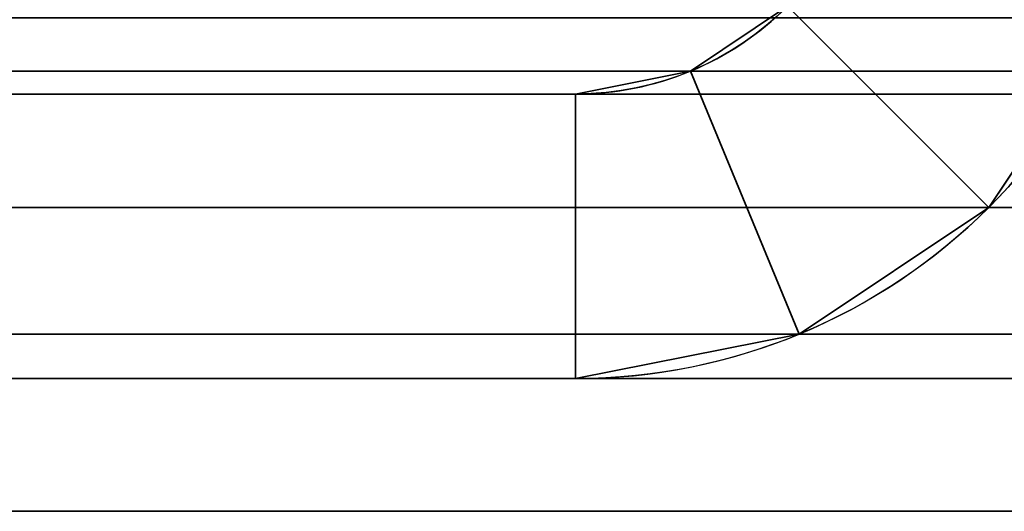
# Model space of a CAD drawing. Header units: millimetres. Extents: x -503 to 6703, y -110 to 249.
# Tile 300 of 656: x 1130.99 to 1136.18, y -30 to -27.41. Entities that reach past the tile are written whole.
import ezdxf

# ---------------------------------------------------------------- set-up
doc = ezdxf.new("R2010")
doc.units = ezdxf.units.MM
doc.layers.add('151', color=7, linetype='Continuous', true_color=0xffffff)

# ---------------------------------------------------------------- blocks, each defined once
blk = doc.blocks.new('UG_SURFACE_113')
at = {"layer": '151', "color": 35, "linetype": 'Continuous', "lineweight": 35}
for points in [[(1128, -30, 2030), (1128, -43.5, 2030), (1872, -43.5, 2030), (1872, -42.218, 2030)], [(1872, -42.218, 2030), (1872, -30, 2030), (1128, -30, 2030)], [(1128, -30, 2030), (1141, -30, 2017), (1141, -30, 1027)], [(1128, -30, 2030), (1872, -30, 2030), (1859, -30, 2017), (1141, -30, 2017)], [(1141, -30, 1027), (1141, -30), (1128, -30), (1128, -30, 2030)], [(1872, -41.5), (1128, -41.5), (1128, -30), (1141, -30)]]:
    blk.add_3dface(points, dxfattribs=at)
blk = doc.blocks.new('UG_SURFACE_184')
at = {"layer": '151', "color": 252, "linetype": 'Continuous', "lineweight": 35}
for points in [[(1135.3797, -26.8246, 2021.8704), (1135.0372, -27.3372, 2022.2127), (1136.0979, -28.3979, 2021.152), (1136.7656, -27.3987, 2020.4844)], [(1135.0372, -27.3372, -7.75), (1135.3797, -26.8246, -7.75), (1136.7656, -27.3987, -7.75), (1136.0979, -28.3979, -7.75)], [(1135.0372, -27.3372, 2022.2127), (1135.0372, -27.3372, -7.75), (1134.5246, -27.6797, -7.75), (1134.5246, -27.6797, 2022.7253)], [(1135.0987, -29.0655, 2022.1512), (1136.0979, -28.3979, 2021.152), (1135.0372, -27.3372, 2022.2127), (1134.5246, -27.6797, 2022.7253)], [(1136.0979, -28.3979, -7.75), (1135.0987, -29.0655, -7.75), (1134.5246, -27.6797, -7.75), (1135.0372, -27.3372, -7.75)], [(1136.0979, -28.3979, 2021.152), (1136.0979, -28.3979, -7.75), (1136.7656, -27.3987, -7.75), (1136.7656, -27.3987, 2020.4844)], [(1134.5246, -27.6797, 2022.7253), (1134.5246, -27.6797, -7.75), (1133.92, -27.8, -7.75), (1133.92, -27.8, 2023.33)], [(1133.92, -29.3, 2023.33), (1135.0987, -29.0655, 2022.1512), (1134.5246, -27.6797, 2022.7253), (1133.92, -27.8, 2023.33)], [(1133.92, -27.8, -7.75), (1134.5246, -27.6797, -7.75), (1135.0987, -29.0655, -7.75), (1133.92, -29.3, -7.75)], [(1133.92, -27.8, 2023.33), (1133.92, -27.8, -7.75), (1085.08, -27.8, -7.75), (1085.08, -27.8, 2072.17)], [(1133.92, -27.8, 2023.33), (1085.08, -27.8, 2072.17), (1085.08, -29.3, 2072.17), (1133.92, -29.3, 2023.33)], [(1133.92, -29.3, -7.75), (1085.08, -29.3, -7.75), (1085.08, -27.8, -7.75), (1133.92, -27.8, -7.75)], [(1135.0987, -29.0655, 2022.1512), (1135.0987, -29.0655, -7.75), (1136.0979, -28.3979, -7.75), (1136.0979, -28.3979, 2021.152)], [(1133.92, -29.3, 2023.33), (1133.92, -29.3, -7.75), (1135.0987, -29.0655, -7.75), (1135.0987, -29.0655, 2022.1512)], [(1133.92, -29.3, 2023.33), (1085.08, -29.3, 2072.17), (1085.08, -29.3, -7.75), (1133.92, -29.3, -7.75)]]:
    blk.add_3dface(points, dxfattribs=at)
blk = doc.blocks.new('UG_SURFACE_185')
at = {"layer": '151', "color": 252, "linetype": 'Continuous', "lineweight": 35}
for points in [[(1135.3797, -26.8246, 2021.8704), (1135.0372, -27.3372, 2022.2127), (1136.0979, -28.3979, 2021.152), (1136.7656, -27.3987, 2020.4844)], [(1135.0372, -27.3372, -7.75), (1135.3797, -26.8246, -7.75), (1136.7656, -27.3987, -7.75), (1136.0979, -28.3979, -7.75)], [(1135.0372, -27.3372, 2022.2127), (1135.0372, -27.3372, -7.75), (1134.5246, -27.6797, -7.75), (1134.5246, -27.6797, 2022.7253)], [(1135.0987, -29.0655, 2022.1512), (1136.0979, -28.3979, 2021.152), (1135.0372, -27.3372, 2022.2127), (1134.5246, -27.6797, 2022.7253)], [(1136.0979, -28.3979, -7.75), (1135.0987, -29.0655, -7.75), (1134.5246, -27.6797, -7.75), (1135.0372, -27.3372, -7.75)], [(1136.0979, -28.3979, 2021.152), (1136.0979, -28.3979, -7.75), (1136.7656, -27.3987, -7.75), (1136.7656, -27.3987, 2020.4844)], [(1134.5246, -27.6797, 2022.7253), (1134.5246, -27.6797, -7.75), (1133.92, -27.8, -7.75), (1133.92, -27.8, 2023.33)], [(1133.92, -29.3, 2023.33), (1135.0987, -29.0655, 2022.1512), (1134.5246, -27.6797, 2022.7253), (1133.92, -27.8, 2023.33)], [(1133.92, -27.8, -7.75), (1134.5246, -27.6797, -7.75), (1135.0987, -29.0655, -7.75), (1133.92, -29.3, -7.75)], [(1133.92, -27.8, 2023.33), (1133.92, -27.8, -7.75), (1085.08, -27.8, -7.75), (1085.08, -27.8, 2072.17)], [(1133.92, -27.8, 2023.33), (1085.08, -27.8, 2072.17), (1085.08, -29.3, 2072.17), (1133.92, -29.3, 2023.33)], [(1133.92, -29.3, -7.75), (1085.08, -29.3, -7.75), (1085.08, -27.8, -7.75), (1133.92, -27.8, -7.75)], [(1135.0987, -29.0655, 2022.1512), (1135.0987, -29.0655, -7.75), (1136.0979, -28.3979, -7.75), (1136.0979, -28.3979, 2021.152)], [(1133.92, -29.3, 2023.33), (1133.92, -29.3, -7.75), (1135.0987, -29.0655, -7.75), (1135.0987, -29.0655, 2022.1512)], [(1133.92, -29.3, 2023.33), (1085.08, -29.3, 2072.17), (1085.08, -29.3, -7.75), (1133.92, -29.3, -7.75)]]:
    blk.add_3dface(points, dxfattribs=at)
blk = doc.blocks.new('UG_SURFACE_186')
at = {"layer": '151', "color": 252, "linetype": 'Continuous', "lineweight": 35}
for points in [[(1136.7656, -27.3987, 2020.4844), (1136.0979, -28.3979, 2021.152), (1135.0372, -27.3372, 2022.2127), (1135.3797, -26.8246, 2021.8704)], [(1915.5246, -27.6797, 2072.7746), (1084.4754, -27.6797, 2072.7746), (1083.9628, -27.3372, 2073.2872), (1916.0372, -27.3372, 2073.2872)], [(1864.9628, -27.3372, 2022.2127), (1135.0372, -27.3372, 2022.2127), (1134.5246, -27.6797, 2022.7253), (1865.4754, -27.6797, 2022.7253)], [(1134.5246, -27.6797, 2022.7253), (1135.0372, -27.3372, 2022.2127), (1136.0979, -28.3979, 2021.152), (1135.0987, -29.0655, 2022.1512)], [(1917.7655, -27.3987, 2075.0155), (1082.2345, -27.3987, 2075.0155), (1082.9021, -28.3979, 2074.348), (1917.0979, -28.3979, 2074.348)], [(1863.9021, -28.3979, 2021.152), (1136.0979, -28.3979, 2021.152), (1136.7656, -27.3987, 2020.4844), (1863.2344, -27.3987, 2020.4844)], [(1914.92, -27.8, 2072.17), (1085.08, -27.8, 2072.17), (1084.4754, -27.6797, 2072.7746), (1915.5246, -27.6797, 2072.7746)], [(1865.4754, -27.6797, 2022.7253), (1134.5246, -27.6797, 2022.7253), (1133.92, -27.8, 2023.33), (1866.08, -27.8, 2023.33)], [(1133.92, -27.8, 2023.33), (1134.5246, -27.6797, 2022.7253), (1135.0987, -29.0655, 2022.1512), (1133.92, -29.3, 2023.33)], [(1085.08, -27.8, 2072.17), (1914.92, -27.8, 2072.17), (1866.08, -27.8, 2023.33), (1133.92, -27.8, 2023.33)], [(1133.92, -29.3, 2023.33), (1085.08, -29.3, 2072.17), (1085.08, -27.8, 2072.17), (1133.92, -27.8, 2023.33)], [(1917.0979, -28.3979, 2074.348), (1082.9021, -28.3979, 2074.348), (1083.9013, -29.0655, 2073.3488), (1916.0987, -29.0655, 2073.3488)], [(1864.9013, -29.0655, 2022.1512), (1135.0987, -29.0655, 2022.1512), (1136.0979, -28.3979, 2021.152), (1863.9021, -28.3979, 2021.152)], [(1916.0987, -29.0655, 2073.3488), (1083.9013, -29.0655, 2073.3488), (1085.08, -29.3, 2072.17), (1914.92, -29.3, 2072.17)], [(1866.08, -29.3, 2023.33), (1133.92, -29.3, 2023.33), (1135.0987, -29.0655, 2022.1512), (1864.9013, -29.0655, 2022.1512)], [(1085.08, -29.3, 2072.17), (1133.92, -29.3, 2023.33), (1866.08, -29.3, 2023.33), (1914.92, -29.3, 2072.17)]]:
    blk.add_3dface(points, dxfattribs=at)

msp = doc.modelspace()

# ---------------------------------------------------------------- linework, layer by layer
at = {"layer": '151', "color": 251, "linetype": 'Continuous', "lineweight": -3, "true_color": 0x636466}
for p, q in [((1133.92, -27.8, -7.75), (1085.08, -27.8, -7.75)), ((1914.92, -27.8, 2072.17), (1085.08, -27.8, 2072.17)), ((1085.08, -27.8, 2072.17), (1133.92, -27.8, 2023.33)), ((1085.08, -27.8, 2072.17), (1133.92, -27.8, 2023.33)), ((1133.92, -27.8, -7.75), (1085.08, -27.8, -7.75)), ((1085.08, -27.8, 2072.17), (1133.92, -27.8, 2023.33)), ((1133.92, -27.8, 2023.33), (1133.92, -27.8, -7.75)), ((1866.08, -27.8, 2023.33), (1133.92, -27.8, 2023.33)), ((1133.92, -27.8, 2023.33), (1133.92, -27.8, -7.75)), ((1914.92, -29.3, 2072.17), (1085.08, -29.3, 2072.17)), ((1085.08, -29.3, 2072.17), (1133.92, -29.3, 2023.33)), ((1133.92, -29.3, -7.75), (1085.08, -29.3, -7.75)), ((1085.08, -29.3, 2072.17), (1133.92, -29.3, 2023.33)), ((1085.08, -29.3, 2072.17), (1133.92, -29.3, 2023.33)), ((1133.92, -29.3, -7.75), (1085.08, -29.3, -7.75)), ((1133.92, -29.3, 2023.33), (1133.92, -29.3, -7.75)), ((1133.92, -29.3, 2023.33), (1133.92, -29.3, -7.75)), ((1866.08, -29.3, 2023.33), (1133.92, -29.3, 2023.33))]:
    msp.add_line(p, q, dxfattribs=at)
at = {"layer": '151', "color": 251, "linetype": 'Continuous', "lineweight": -3, "true_color": 0x636466, "extrusion": (0, 0, -1)}
for centre, radius, start in [((-1133.92, -26.22, 7.75), 3.08, 180), ((-1133.92, -26.22, 7.75), 1.58, 180), ((-1133.92, -26.22, 7.75), 3.08, 180), ((-1133.92, -26.22, 7.75), 1.58, 180), ((-1130.0201, -26.1, -997.9088), 1.4, 225), ((-1130.0201, -26.1, -997.9088), 1.4, 225)]:
    msp.add_arc(centre, radius, start, 270, dxfattribs=at)
at = {"layer": '151', "color": 251, "linetype": 'Continuous', "lineweight": -3, "true_color": 0x636466}
for centre in [(1130.0201, -26.1, 980), (1130.0201, -26.1, 1190), (1130.0201, -26.1, 1172.0912), (1130.0201, -26.1, 1190), (1130.0201, -26.1, 980), (1130.0201, -26.1, 1172.0912)]:
    msp.add_arc(centre, 1.4, 270, 315, dxfattribs=at)
at = {"layer": '151', "color": 251, "linetype": 'Continuous', "lineweight": -3, "true_color": 0x636466, "extrusion": (0.707107, 6.12323e-17, 0.707107)}
for major_axis in [(-3.08, 0, 3.08), (-1.58, 0, 1.58), (-1.58, 0, 1.58), (-3.08, 0, 3.08), (-3.08, 0, 3.08), (-1.58, 0, 1.58)]:
    msp.add_ellipse((1133.92, -26.22, 2023.33), major_axis=major_axis, ratio=0.707107, start_param=1.570796, end_param=3.141593, dxfattribs=at)

# ---------------------------------------------------------------- block references
at = {"layer": '151', "color": 251, "linetype": 'Continuous', "lineweight": -3, "true_color": 0x636466}
for name in ['UG_SURFACE_184', 'UG_SURFACE_185', 'UG_SURFACE_186', 'UG_SURFACE_113']:
    msp.add_blockref(name, (0, 0), dxfattribs=at)

doc.saveas('drawing.dxf')
